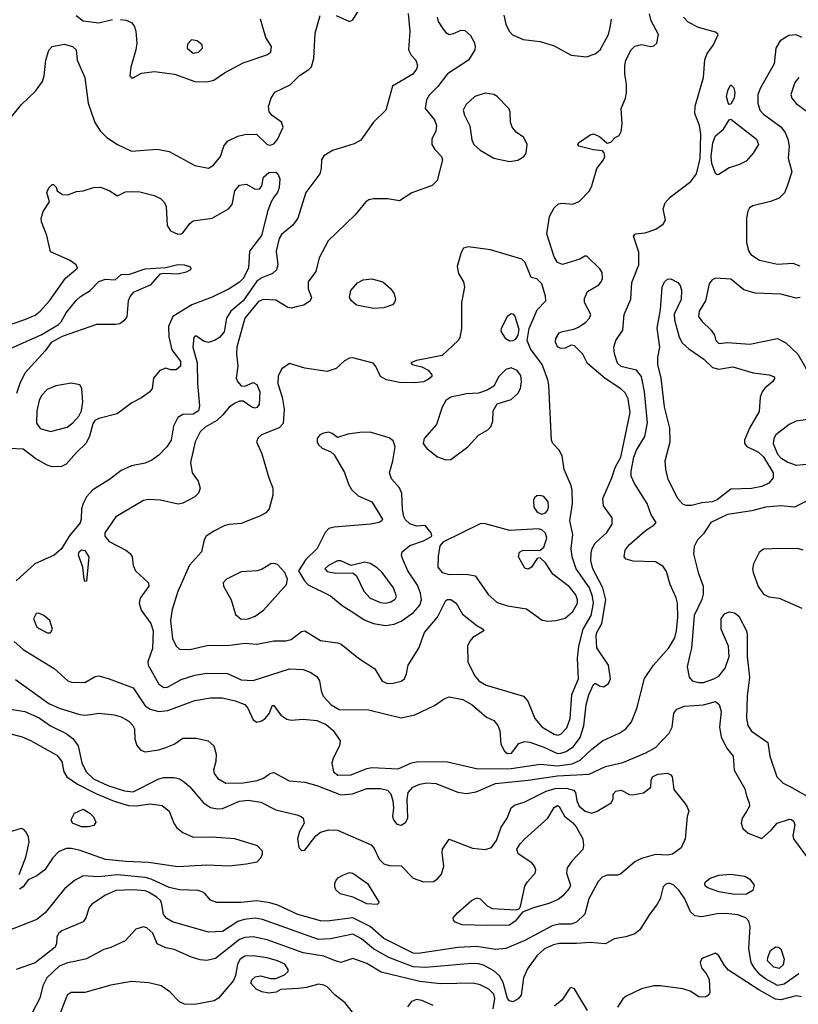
# Model space of a CAD drawing. Extents: x 1173029 to 1307123, y 522559 to 678521.
# Tile 273 of 623: x 1244785 to 1249317, y 607092 to 612821. Entities that reach past the tile are written whole.
import ezdxf

# ---------------------------------------------------------------- set-up
doc = ezdxf.new("R2010")
doc.units = 0

msp = doc.modelspace()

# ---------------------------------------------------------------- linework, layer by layer
at = {"layer": '0CON10XD'}
for points in [[(1247046.5, 612856.5), (1247055.4, 612754.6), (1247048, 612645), (1247064.2, 612614.2), (1247091.2, 612585), (1247100, 612555), (1247095, 612533.3), (1247073.3, 612505), (1246955.7, 612434.3), (1246915.4, 612294.6), (1246845, 612224.2), (1246770.5, 612119.5), (1246732.2, 612097.8), (1246605, 612060.4), (1246555, 612028.9), (1246541.5, 612005), (1246540.5, 611955), (1246532.7, 611925), (1246450, 611815), (1246403.4, 611666.6), (1246374, 611626), (1246309.4, 611570.6), (1246295, 611548.8), (1246278.8, 611475), (1246287.8, 611395), (1246280.4, 611365), (1246256.6, 611343.4), (1246195, 611319.1), (1246165, 611299.3), (1246085.2, 611185), (1246014.7, 611125), (1245988.9, 611085), (1245975.3, 611004.7), (1245947.4, 610972.6), (1245923.6, 610956.4), (1245885, 610943.1), (1245855, 610950), (1245815, 610978.8), (1245805, 610980), (1245798.8, 610971.2), (1245792.5, 610915), (1245818.2, 610825), (1245820.4, 610705), (1245832.1, 610575), (1245825.5, 610545), (1245795, 610525.4), (1245735, 610524.4), (1245705, 610505.7), (1245680.4, 610455), (1245667.1, 610375), (1245641.2, 610335), (1245595, 610287.5), (1245555, 610257.5), (1245515, 610240), (1245435, 610225.6), (1245375, 610197.1), (1245307.5, 610145), (1245210.6, 610085), (1245175, 610044.2), (1245154.6, 610005), (1245145.4, 609975), (1245143.8, 609915), (1245137.3, 609892.7), (1245072.2, 609815), (1245028.1, 609741.9), (1244985, 609704.4), (1244874, 609655), (1244764.2, 609555)], [(1245823.6, 610135), (1245836.1, 610095), (1245825, 610065.6), (1245805, 610044.6), (1245735, 610007.5), (1245708, 610002), (1245604.7, 610024.7), (1245535, 610028.8), (1245505, 610022.7), (1245345, 609927.5), (1245280, 609835), (1245280.5, 609815), (1245306.7, 609785), (1245402.9, 609735), (1245427.8, 609715), (1245439.5, 609695), (1245446.5, 609645), (1245458.5, 609615), (1245535.7, 609545), (1245537.5, 609525), (1245485.8, 609455), (1245480.8, 609425), (1245492.9, 609385), (1245548.3, 609308.3), (1245562.9, 609265), (1245557.4, 609162.6), (1245531.1, 609085), (1245533.3, 609065), (1245548.4, 609038.4), (1245595, 608954.3), (1245625, 608934.4), (1245645, 608937.5), (1245725, 608980.9), (1245805, 609006.2), (1245875, 609018.7), (1245995, 609017.5), (1246075, 608980.8), (1246145, 608976.9), (1246355, 609043.9), (1246435, 609039.2), (1246475, 609024), (1246515, 608998.8), (1246530, 608975), (1246538.9, 608915), (1246551.5, 608885), (1246597.8, 608835), (1246645, 608806.4), (1246815, 608805.7), (1247005, 608758.1), (1247085, 608775.6), (1247198.8, 608831.2), (1247255, 608868.9), (1247285, 608881.9), (1247365, 608865.6), (1247418, 608835), (1247501.7, 608761.7), (1247545, 608742.5), (1247568.8, 608715), (1247580, 608685), (1247585.9, 608605.9), (1247606.2, 608565), (1247625, 608550.6), (1247646.9, 608553.1), (1247690.4, 608609.6), (1247725, 608621.8), (1247755, 608616.9), (1247835, 608588.4), (1247915, 608552.1), (1247935, 608552.3), (1247965, 608562.8), (1248008.9, 608591.1), (1248046.7, 608645), (1248068.1, 608711.9), (1248081.9, 608835), (1248098, 608892), (1248125, 608953.3), (1248135, 608960), (1248160, 608945), (1248185, 608940), (1248211.7, 608958.3), (1248224.2, 608985), (1248212, 609065), (1248145, 609166.7), (1248140, 609235), (1248144.6, 609255), (1248173.2, 609306.8), (1248195.9, 609445), (1248178.3, 609515), (1248120.2, 609625), (1248109.5, 609675), (1248110.6, 609719.4), (1248117.5, 609745), (1248135, 609774.4), (1248202.4, 609837.6), (1248233.1, 609885), (1248232.8, 609922.8), (1248182.6, 609992.6), (1248178.5, 610035), (1248232.4, 610155), (1248251.6, 610215), (1248283.9, 610276.1), (1248338, 610535), (1248326.7, 610615), (1248309.7, 610649.7), (1248284, 610674), (1248192.6, 610732.6), (1248090.2, 610820.2), (1248063.3, 610875), (1248013.6, 610923.6), (1247995, 610927.5), (1247960.5, 610909.5), (1247935, 610907.5), (1247915, 610918), (1247903.3, 610945), (1247905, 610966.7), (1247925, 610998), (1247945, 611007.5), (1248010.5, 611019.5), (1248037.9, 611032.1), (1248079.3, 611060.7), (1248102, 611085), (1248109.2, 611105), (1248072.5, 611175), (1248071.7, 611198.3), (1248090.6, 611239.4), (1248155, 611278.8), (1248170, 611295), (1248177.5, 611315), (1248175, 611350), (1248162.3, 611372.3), (1248085.9, 611445.9), (1248074.1, 611445.9), (1248045, 611426.7), (1247945, 611397.5), (1247915, 611408.2), (1247895, 611441.1), (1247852.5, 611575), (1247869.1, 611675), (1247895, 611726), (1247920.7, 611749.3), (1247945, 611753.1), (1248005, 611748.6), (1248043.8, 611765), (1248102, 611825), (1248116, 611855), (1248144.1, 611955.9), (1248183.6, 612006.4), (1248190, 612025), (1248187, 612047), (1248177, 612057), (1248125, 612063.3), (1248040, 612085), (1248033.3, 612095), (1248036.7, 612105), (1248105, 612151.2), (1248125, 612156.2), (1248160.7, 612140.7), (1248205, 612102.5), (1248225, 612107.5), (1248250, 612135), (1248275, 612147.5), (1248285, 612170), (1248290.8, 612215), (1248286.7, 612305), (1248312, 612365), (1248317.5, 612395), (1248317.5, 612445), (1248307.1, 612505), (1248306.9, 612555), (1248313.5, 612585), (1248343.3, 612645), (1248365, 612666.9), (1248405, 612675.8), (1248455.8, 612664.2), (1248475, 612668.8), (1248493.3, 612685), (1248502.9, 612735), (1248461.1, 612815), (1248450.4, 612855)], [(1246627.5, 612845), (1246705, 612810), (1246725, 612820.8), (1246768.9, 612891.1)], [(1244703.8, 612215), (1244795, 612327.3), (1244877.3, 612405), (1244918.9, 612461.1), (1244928.5, 612495), (1244936.5, 612585), (1244955.6, 612644.4), (1244975, 612665.8), (1245045, 612678.1), (1245093.3, 612665), (1245113.3, 612645), (1245118.8, 612585), (1245164.3, 612485), (1245184, 612335), (1245222.1, 612222.1), (1245253.8, 612175), (1245293.3, 612135), (1245354.6, 612094.6), (1245435, 612055.6), (1245585, 612068.5), (1245655, 612053.8), (1245805, 611973.3), (1245885, 611956.2), (1245913.3, 611975), (1245953.3, 612025), (1245974, 612085), (1245995, 612113.8), (1246055, 612144.2), (1246095, 612152.9), (1246164.2, 612154.2), (1246225, 612094.4), (1246245, 612090.5), (1246265, 612097.8), (1246285, 612124.2), (1246318.6, 612195), (1246308, 612225), (1246253.8, 612263.8), (1246238.1, 612285), (1246233.3, 612315), (1246248.1, 612365), (1246270.9, 612399.1), (1246358.9, 612441.1), (1246414.4, 612495.6), (1246468.7, 612531.3), (1246482.8, 612547.2), (1246498.1, 612595), (1246505, 612742.5), (1246534.4, 612845)], [(1245114.4, 612845), (1245155, 612814), (1245245, 612802), (1245325, 612821.2)], [(1245372.4, 612822.4), (1245405, 612818.6), (1245435, 612804), (1245450.8, 612785), (1245461.9, 612755), (1245466.9, 612685), (1245461.9, 612645), (1245432, 612545), (1245426.7, 612495), (1245435, 612483.3), (1245445, 612483.3), (1245495, 612510), (1245570.3, 612520.3), (1245686.7, 612505), (1245805, 612460.6), (1245875, 612459.4), (1245915, 612470), (1245977.7, 612512.3), (1246085, 612570.5), (1246224.3, 612615.7), (1246247.3, 612632.7), (1246250, 612665), (1246217.2, 612717.2), (1246187.1, 612825)], [(1247214.4, 612835), (1247221.1, 612811.1), (1247250, 612765), (1247265, 612747.1), (1247285, 612735.7), (1247309.7, 612740.3), (1247355, 612760.8), (1247375, 612757.5), (1247409.3, 612729.3), (1247430.3, 612690.3), (1247436.9, 612665), (1247434.2, 612645), (1247397.5, 612585), (1247274.8, 612505.2), (1247218.6, 612431.4), (1247167.6, 612382.4), (1247153.3, 612355), (1247145.6, 612305), (1247199.2, 612239.2), (1247210.3, 612205), (1247206.7, 612175), (1247184.7, 612125), (1247184.7, 612095), (1247200.5, 612065), (1247240.6, 612025), (1247245.6, 612005), (1247214, 611885), (1247185, 611855.8), (1247066.8, 611813.2), (1246995, 611766.4), (1246925, 611778.2), (1246845, 611779.1), (1246817.2, 611772.8), (1246799.2, 611760.8), (1246737.8, 611685), (1246580, 611535), (1246528, 611435), (1246508, 611355), (1246464, 611295), (1246464, 611255), (1246483.3, 611205), (1246476.7, 611185), (1246439.1, 611160.9), (1246401.7, 611151.7), (1246365, 611142.9), (1246345.7, 611145.7), (1246275, 611188.9), (1246205, 611193.8), (1246175, 611181.8), (1246094.6, 611085), (1246048.9, 610915), (1246046.4, 610876.4), (1246054.5, 610805), (1246045.7, 610735), (1246052.5, 610715), (1246075, 610690), (1246095, 610688), (1246145, 610710), (1246165, 610698), (1246182.1, 610655), (1246178, 610582), (1246166, 610565), (1246155, 610561.4), (1246136.8, 610566.8), (1246085, 610600.8), (1246065, 610600.8), (1246035, 610588.6), (1246003.9, 610566.1), (1245968.3, 610521.7), (1245931.9, 610488.1), (1245865, 610449.4), (1245836.3, 610423.7), (1245805.8, 610365), (1245780, 610245), (1245789.4, 610185), (1245823.6, 610135)], [(1247603.5, 612846.5), (1247615.4, 612795.4), (1247634.7, 612754.7), (1247653.9, 612733.9), (1247715, 612705.6), (1247815, 612694.2), (1247895, 612669.4), (1247994.7, 612614.7), (1248084.7, 612605.3), (1248135, 612621.8), (1248163.8, 612646.2), (1248211.2, 612735), (1248222.1, 612775), (1248229.5, 612825)], [(1248717, 612317), (1248765.6, 612485.6), (1248772, 612588), (1248786.5, 612623.5), (1248823.8, 612675), (1248850, 612735), (1248835, 612748.8), (1248735, 612775.5), (1248675, 612807.5), (1248647.8, 612835)], [(1245795, 612626.4), (1245825, 612631.5), (1245849.4, 612655), (1245846.9, 612675), (1245818.8, 612698.8), (1245785, 612702.9), (1245761.1, 612678.9), (1245760.6, 612655), (1245795, 612626.4)], [(1249336.7, 612716.7), (1249305, 612733.3), (1249260.9, 612729.1), (1249211.5, 612698.5), (1249186.2, 612655), (1249176.9, 612565), (1249096.2, 612423.8), (1249082.2, 612385), (1249081.3, 612335), (1249092.5, 612295), (1249115, 612271.1), (1249215, 612197.1), (1249239.6, 612165), (1249256.8, 612125), (1249262.9, 612085), (1249257.1, 612015), (1249278.6, 611935), (1249252.9, 611852.9), (1249235.8, 611814.2), (1249205, 611782.7), (1249155, 611762.9), (1249051.5, 611738.5), (1249032.9, 611727.1), (1249022.8, 611707.2), (1249014.7, 611665.3), (1249016, 611525), (1249027, 611477), (1249040, 611455), (1249091.9, 611421.9), (1249195, 611398.4), (1249285, 611404.6), (1249325, 611388.1)], [(1249320.8, 612485), (1249295.7, 612455), (1249272.9, 612385), (1249279.2, 612365), (1249305, 612333.8), (1249371.2, 612285)], [(1248915, 612327.5), (1248907.7, 612337.7), (1248898.5, 612375), (1248907.8, 612415), (1248925, 612441.2), (1248942.5, 612425), (1248947.3, 612395), (1248944.4, 612365), (1248925, 612330), (1248915, 612327.5)], [(1247635, 611995.7), (1247685, 612004), (1247720, 612025), (1247733.3, 612045), (1247738, 612095), (1247718.8, 612135), (1247675, 612166.2), (1247652, 612195), (1247642.5, 612225), (1247640, 612285), (1247632, 612305), (1247565, 612374), (1247545, 612385.8), (1247495, 612392.9), (1247435, 612374.3), (1247381.4, 612325), (1247366.9, 612295), (1247373.1, 612265), (1247405.9, 612204.1), (1247417.3, 612122.7), (1247428.1, 612095), (1247465, 612062.2), (1247545, 612014.4), (1247635, 611995.7)], [(1244752.7, 609202.7), (1244805, 609157.3), (1244985, 609045.6), (1245065, 608974.5), (1245086.3, 608966.3), (1245165, 608964.4), (1245225, 608998.6), (1245245, 609002.9), (1245305, 608985.6), (1245445, 608933.2), (1245515, 608829.2), (1245545, 608810), (1245595, 608796), (1245648.2, 608801.8), (1245805, 608860), (1245895, 608874.6), (1245964.6, 608874.6), (1246038.5, 608858.5), (1246095, 608835.6), (1246113.3, 608815), (1246145, 608748), (1246165, 608734.3), (1246195, 608741.4), (1246215, 608756), (1246240, 608785), (1246255, 608830), (1246265, 608830), (1246306, 608775), (1246340.3, 608750.3), (1246365, 608744.4), (1246435, 608751.8), (1246515, 608744.1), (1246569.7, 608719.7), (1246610.5, 608685), (1246649.6, 608625), (1246647.3, 608595), (1246609.4, 608525), (1246602.2, 608495), (1246611.1, 608445), (1246636.7, 608425), (1246715, 608426.9), (1246805, 608463.5), (1246835, 608469.5), (1246987.8, 608462.2), (1247065, 608496.2), (1247105, 608503.8), (1247275, 608502.1), (1247451.1, 608461.1), (1247645, 608464.2), (1247815, 608488.8), (1247915, 608480), (1247999.8, 608490.2), (1248047.6, 608512.4), (1248115, 608576), (1248177.8, 608625), (1248278, 608672), (1248313.1, 608695), (1248345.6, 608735), (1248376.9, 608813.1), (1248421.7, 608988.3), (1248474.7, 609065.3), (1248563.4, 609166.6), (1248598.6, 609225), (1248608.5, 609265), (1248615.5, 609345), (1248613.8, 609425), (1248606.5, 609456.5), (1248570.8, 609535), (1248550.2, 609610.2), (1248529.6, 609639.6), (1248485, 609665.6), (1248355, 609670), (1248315, 609681.2), (1248303.8, 609695), (1248309.2, 609735), (1248332.9, 609765), (1248425, 609846.7), (1248478.8, 609881.2), (1248488.8, 609895), (1248460.9, 609940.9), (1248436.7, 610005), (1248362.7, 610122.7), (1248344.7, 610165), (1248343.8, 610195), (1248359.4, 610275), (1248375, 610315.5), (1248423.3, 610396.7), (1248438.7, 610475), (1248422.1, 610655), (1248405, 610744.3), (1248375, 610782.5), (1248324.1, 610794.1), (1248285, 610802.5), (1248265, 610822.5), (1248246.6, 610876.6), (1248242.4, 610915), (1248254.8, 610955.2), (1248295.6, 611015), (1248302.5, 611105), (1248342.5, 611195), (1248347.8, 611292.2), (1248389.5, 611395), (1248388.3, 611468.3), (1248358.3, 611561.7), (1248370, 611575), (1248425, 611581.2), (1248487.3, 611602.7), (1248529.5, 611630.5), (1248543.8, 611655), (1248531.1, 611721.1), (1248542.2, 611755), (1248571.9, 611788.1), (1248690.7, 611879.3), (1248723.8, 611925), (1248745, 612012.5), (1248749.3, 612155), (1248742.7, 612205), (1248715.4, 612275.4), (1248717, 612317)], [(1248845, 611918.1), (1248835, 611925.7), (1248814, 611984), (1248809.6, 612025), (1248818.8, 612105), (1248835, 612145.4), (1248881.4, 612185), (1248915, 612237.5), (1248925, 612242.5), (1249074, 612125), (1249084.3, 612095), (1249055, 612044.2), (1249012.6, 611997.4), (1248975, 611978.2), (1248915, 611959.6), (1248855, 611920.6), (1248845, 611918.1)], [(1244615, 611008.8), (1244815, 611075.8), (1244875, 611101.6), (1244904.6, 611125), (1244959.6, 611185), (1245052.5, 611317.5), (1245121.2, 611375), (1245114.2, 611394.2), (1245075, 611422), (1244965, 611470), (1244943.8, 611565), (1244911.9, 611645), (1244910, 611665), (1244922.5, 611705), (1244959.3, 611760.7), (1244943.8, 611815), (1244955, 611842.5), (1244975, 611862.5), (1244981.7, 611861.7), (1244997, 611847), (1245002.5, 611825), (1245035, 611803.8), (1245065, 611801.2), (1245115, 611820.8), (1245155.5, 611824.5), (1245215, 611844.2), (1245255, 611845.7), (1245305, 611828), (1245355, 611796.7), (1245401.2, 611818.8), (1245435, 611821.9), (1245485, 611818.6), (1245568.8, 611798.8), (1245605, 611781.2), (1245628.3, 611758.3), (1245637.1, 611735), (1245642.7, 611622.7), (1245662.1, 611592.1), (1245705, 611572.5), (1245725, 611574.3), (1245737.4, 611582.6), (1245774.5, 611635.5), (1245795, 611650.8), (1245905, 611666.4), (1245999.9, 611720.1), (1246022.2, 611745), (1246036.5, 611825), (1246065, 611857.3), (1246105, 611864.4), (1246155, 611835.8), (1246182.5, 611837.5), (1246194, 611855), (1246204.2, 611905), (1246235, 611932.2), (1246275, 611934.2), (1246287.1, 611925), (1246298.9, 611895), (1246295.6, 611845), (1246285, 611816.2), (1246265, 611788), (1246248.2, 611761.8), (1246229, 611711), (1246192.6, 611565), (1246123, 611475), (1246116.9, 611375), (1246085.8, 611315), (1246065, 611293.1), (1246004.7, 611255.3), (1245905, 611206.2), (1245787.9, 611162.1), (1245676.9, 611093.1), (1245650.8, 611035), (1245652.7, 610975), (1245670.5, 610900.5), (1245721.8, 610835), (1245720.8, 610805), (1245695, 610784.5), (1245665, 610784.4), (1245635, 610794), (1245600.9, 610779.1), (1245564, 610735), (1245556.2, 610675), (1245543.3, 610655), (1245495, 610620.6), (1245438, 610592), (1245352.2, 610527.8), (1245245, 610500.4), (1245222, 610488), (1245210.6, 610469.4), (1245192, 610398), (1245172.1, 610357.9), (1245115, 610303.3), (1245055, 610234), (1245029.3, 610220.7), (1244975, 610220), (1244945, 610229.3), (1244879.4, 610265), (1244805, 610322.9), (1244725, 610325.6)], [(1247915, 608657.6), (1247935, 608663.2), (1247969, 608701), (1247989.6, 608755), (1247999.2, 608895), (1248037, 608985), (1248032.4, 609105), (1248038.7, 609175), (1248064.7, 609275.3), (1248110.8, 609355), (1248124.1, 609425), (1248119.8, 609465), (1248101, 609515), (1248024.7, 609625), (1248000.3, 609695), (1247994.7, 609745), (1248004.6, 609825), (1247987.9, 609905), (1248001.8, 610005), (1248000, 610085), (1247993.6, 610115), (1247955, 610203.3), (1247942.8, 610282.8), (1247925.9, 610315.9), (1247888.6, 610355), (1247880.6, 610375), (1247865.7, 610694.3), (1247858.1, 610725), (1247826.2, 610815), (1247757.7, 610905), (1247738.9, 610955), (1247749.5, 611025), (1247796.9, 611133.1), (1247847.1, 611185), (1247845, 611212.5), (1247824.2, 611285), (1247795, 611313.3), (1247761.7, 611321.7), (1247727.7, 611407.7), (1247707.7, 611427.7), (1247525, 611481.2), (1247395, 611498.6), (1247367.5, 611492.5), (1247355, 611466.7), (1247330.4, 611385), (1247339.1, 611345), (1247367.3, 611295), (1247373.5, 611265), (1247355.6, 611175), (1247355.8, 611025), (1247347.7, 610972.3), (1247336.7, 610955), (1247243.6, 610866.4), (1247095, 610838.8), (1247062.5, 610825), (1247070, 610815), (1247125, 610801.2), (1247161.7, 610781.7), (1247183.3, 610755), (1247183.3, 610745), (1247162.1, 610727.9), (1247135, 610714.5), (1247085, 610708.9), (1246995, 610710), (1246920, 610725), (1246884.2, 610745), (1246856.4, 610806.4), (1246841.5, 610821.5), (1246725, 610854.4), (1246705, 610852.5), (1246675, 610836), (1246627.9, 610792.1), (1246575, 610774.5), (1246445, 610792.5), (1246355, 610820.8), (1246311.2, 610788.8), (1246290.4, 610749.6), (1246287.8, 610705), (1246312, 610625), (1246324.2, 610555), (1246318.2, 610471.8), (1246294.6, 610445.4), (1246192.5, 610405), (1246172.4, 610387.6), (1246164.4, 610365), (1246193.8, 610295), (1246234.7, 610154.7), (1246258.6, 610095), (1246257.8, 610055), (1246236.7, 609975), (1246218.1, 609951.9), (1246186.6, 609933.4), (1246075, 609888.6), (1246005, 609883.5), (1245975, 609875.5), (1245914.2, 609845.8), (1245870, 609815), (1245858.6, 609795), (1245842.9, 609725), (1245772.7, 609647.3), (1245705.8, 609494.2), (1245671.7, 609388.3), (1245663.8, 609325), (1245675, 609221.2), (1245695.3, 609175.3), (1245715, 609158.5), (1245775, 609157.3), (1245885, 609181.1), (1245995, 609179.6), (1246095, 609193.2), (1246165, 609188.2), (1246265, 609207.3), (1246335, 609206.4), (1246365, 609215.5), (1246425, 609261.1), (1246445, 609264.5), (1246535, 609208.7), (1246635, 609195.4), (1246656.6, 609186.6), (1246757.5, 609105), (1246853, 609043), (1246895, 608972.1), (1246925, 608959.3), (1246959.1, 608960.9), (1247005, 608971.8), (1247024.5, 608985.5), (1247037.1, 609015), (1247045.7, 609065), (1247108.8, 609165), (1247140.5, 609255), (1247216.1, 609343.9), (1247265, 609440.8), (1247275, 609448.1), (1247295, 609447.8), (1247325.7, 609425), (1247362.4, 609362.4), (1247445.9, 609295.9), (1247482.5, 609275), (1247487.5, 609265), (1247423.4, 609226.6), (1247404.3, 609205), (1247392.2, 609175), (1247393.5, 609085), (1247431.5, 609005), (1247457.3, 608975), (1247499.3, 608949.3), (1247717.5, 608885), (1247742.5, 608855), (1247783.1, 608755), (1247825, 608706.2), (1247895, 608663.3), (1247915, 608657.6)], [(1244715, 610900.4), (1244915, 610989.2), (1245011.9, 611048.1), (1245026.9, 611063.1), (1245055, 611114.4), (1245113, 611187), (1245139.2, 611210.8), (1245194.5, 611245), (1245245, 611297.5), (1245285, 611311.4), (1245341.7, 611308.3), (1245375, 611337.5), (1245425, 611340), (1245515, 611371.4), (1245635, 611378.6), (1245705, 611396.2), (1245742.5, 611395), (1245774.2, 611384.2), (1245781.2, 611375), (1245778.8, 611365), (1245755, 611351.4), (1245705, 611340), (1245625, 611344), (1245600.5, 611339.5), (1245545, 611277.1), (1245445.6, 611234.4), (1245427.3, 611212.7), (1245415.8, 611185), (1245407.9, 611092.1), (1245390.9, 611069.1), (1245367.9, 611052.1), (1245343, 611047), (1245232.3, 611047.7), (1245032.4, 610977.6), (1244967.7, 610942.3), (1244933.8, 610895), (1244815, 610764.2), (1244786.2, 610705), (1244766, 610645)], [(1246845, 611140), (1246745, 611160.8), (1246716.2, 611185), (1246704.2, 611204.2), (1246712, 611245), (1246750.6, 611289.4), (1246785, 611307.9), (1246835, 611312.3), (1246898.6, 611295), (1246945.7, 611255.7), (1246963.8, 611225), (1246972.1, 611195), (1246967.3, 611175), (1246955, 611161.8), (1246905, 611143.5), (1246845, 611140)], [(1248695, 609994.5), (1248665, 609994.5), (1248645, 610001.5), (1248615, 610034.4), (1248560, 610145), (1248545.6, 610205), (1248541.5, 610255), (1248570.4, 610365), (1248569.4, 610445), (1248538.1, 610568.1), (1248517.7, 610735), (1248498.8, 610815), (1248499.3, 610855), (1248511.5, 610915), (1248494.5, 611025.5), (1248515.6, 611135), (1248523.5, 611265), (1248538.1, 611295), (1248555, 611310.6), (1248575, 611313.1), (1248615, 611292), (1248628.6, 611275), (1248636.3, 611246.3), (1248635, 611192.5), (1248595, 611106.7), (1248596.5, 611075), (1248622.8, 610972.8), (1248640.6, 610940.6), (1248679.4, 610905), (1248766.6, 610846.6), (1248817.3, 610797.3), (1248855, 610787.9), (1248935, 610800.6), (1249055, 610766.5), (1249147.5, 610755), (1249172.5, 610745), (1249180, 610735), (1249168.8, 610715), (1249122.4, 610677.6), (1249107.1, 610655), (1249095.7, 610625), (1249089.3, 610540.7), (1249032, 610445), (1249003.8, 610375), (1249003.8, 610355), (1249017.3, 610337.3), (1249085, 610304.4), (1249115, 610277.8), (1249170.9, 610185), (1249169.6, 610155), (1249145, 610123.5), (1249105, 610105.4), (1249043.7, 610093.7), (1248925, 610088.5), (1248845, 610026.4), (1248815, 610015.5), (1248755, 610010), (1248695, 609994.5)], [(1249327.5, 611205), (1249305, 611200), (1249215, 611223.8), (1249065, 611230.4), (1248998.9, 611248.9), (1248925, 611310.5), (1248835, 611316.2), (1248812.9, 611305), (1248797.8, 611285), (1248776.2, 611185), (1248739.6, 611125), (1248735, 611094.3), (1248755, 611066.4), (1248810.5, 611015), (1248828.1, 610985), (1248836, 610955), (1248855, 610936.2), (1248905, 610942.2), (1249035, 610933.1), (1249195, 610966.9), (1249245, 610941.1), (1249314.6, 610875), (1249393.2, 610735)], [(1247635, 610950.8), (1247615, 610964), (1247587.7, 611007.7), (1247589.2, 611025), (1247624.5, 611095), (1247645, 611111.4), (1247657.5, 611107.5), (1247667.1, 611095), (1247689.7, 611020.3), (1247684, 610985), (1247669.1, 610960.9), (1247655, 610952), (1247635, 610950.8)], [(1247265, 610259.7), (1247295, 610262), (1247392.5, 610335), (1247455.7, 610404.3), (1247510, 610435), (1247527.9, 610452.1), (1247539.2, 610485), (1247540, 610545), (1247563.8, 610585), (1247645, 610611.6), (1247683.8, 610645), (1247700, 610675), (1247706.7, 610715), (1247701.2, 610751.2), (1247679.7, 610779.7), (1247645, 610794.6), (1247615.2, 610784.8), (1247574.2, 610745.8), (1247545, 610688), (1247505.5, 610664.5), (1247455, 610648.6), (1247385, 610643.3), (1247295, 610625.4), (1247264.8, 610605.2), (1247243.8, 610566.2), (1247210.5, 610465), (1247140, 610385), (1247134.3, 610355), (1247154.3, 610325), (1247217.8, 610277.8), (1247265, 610259.7)], [(1244965, 610424.4), (1245060.6, 610449.4), (1245095, 610475.6), (1245130, 610515), (1245144.7, 610545.3), (1245153.6, 610595), (1245145.9, 610675.9), (1245136.1, 610696.1), (1245085, 610706.4), (1244995, 610691.3), (1244945, 610668.8), (1244912.5, 610635), (1244898.9, 610605), (1244885.8, 610545), (1244883.2, 610473.2), (1244905, 610442.5), (1244965, 610424.4)], [(1249385, 610497.5), (1249305, 610484.1), (1249263.6, 610466.4), (1249185.4, 610404.6), (1249173.5, 610385), (1249170.6, 610355), (1249195, 610293.3), (1249215, 610271.3), (1249255, 610245.9), (1249305, 610228.6), (1249386.6, 610236.6)], [(1246915, 609295.4), (1246965, 609303.8), (1247005, 609321.2), (1247077.7, 609372.3), (1247113.3, 609415), (1247122.8, 609445), (1247118.2, 609485), (1247100.3, 609530.3), (1247044.6, 609615), (1247012.5, 609685), (1247006.9, 609705), (1247011.4, 609725), (1247055, 609761.9), (1247135, 609789.2), (1247178.3, 609811.7), (1247183, 609817), (1247180, 609835), (1247145, 609877.5), (1247095, 609874.2), (1247056.8, 609886.8), (1247031.2, 609911.2), (1247021.2, 609931.2), (1247012.7, 609972.7), (1247009.2, 610065), (1246995, 610096.2), (1246950, 610150), (1246937.1, 610185), (1246957.1, 610255), (1246970, 610335), (1246959.7, 610369.7), (1246935, 610387.1), (1246825, 610420), (1246765, 610419.5), (1246695, 610408.9), (1246635, 610390), (1246603.6, 610413.6), (1246585, 610420), (1246553.9, 610416.1), (1246531.2, 610405), (1246516, 610385), (1246516, 610365), (1246525, 610346.7), (1246545, 610328.8), (1246596.1, 610306.1), (1246615, 610290), (1246675.8, 610185.8), (1246698, 610118), (1246716.6, 610086.6), (1246755, 610051.4), (1246835.5, 610015.5), (1246896.2, 609913.8), (1246893.3, 609905), (1246877.5, 609895), (1246827.5, 609885), (1246615, 609868.9), (1246585, 609860.6), (1246563, 609837), (1246517.5, 609745), (1246450.6, 609679.4), (1246408.8, 609615), (1246442.5, 609555), (1246463.4, 609533.4), (1246595, 609469.6), (1246662.7, 609412.7), (1246735, 609366.4), (1246789.6, 609329.6), (1246845, 609307.7), (1246915, 609295.4)], [(1247825, 609943.3), (1247845, 609951.9), (1247856.2, 609965), (1247863.8, 609985), (1247861.8, 610015), (1247835, 610046.7), (1247815, 610052.9), (1247795, 610050.8), (1247781.1, 610038.9), (1247775.8, 610025), (1247777.8, 609985), (1247796.1, 609956.1), (1247825, 609943.3)], [(1249395, 610035.5), (1249295, 609984.3), (1249215, 609991.5), (1249125, 609984.6), (1249046.7, 609963.3), (1248905, 609941.1), (1248806.9, 609895), (1248765, 609830), (1248730, 609795), (1248710.8, 609755), (1248707.3, 609712.7), (1248733.5, 609605), (1248762.5, 609525), (1248762.3, 609477.7), (1248755, 609447.5), (1248710.8, 609355), (1248694.5, 609165), (1248685.8, 609125.8), (1248670, 609055), (1248682, 608995), (1248700, 608975), (1248735, 608963.8), (1248765, 608964.7), (1248825.8, 608985), (1248855, 609002.1), (1248891.8, 609048.2), (1248914.5, 609115), (1248910.6, 609175), (1248867.1, 609275), (1248868.6, 609335), (1248886.6, 609363.4), (1248915, 609375.6), (1248945, 609370.6), (1248970.6, 609350.6), (1249015.8, 609265), (1249020, 609245), (1249020, 609115), (1249032.1, 608995), (1249020, 608885), (1249016.2, 608756.2), (1249022.1, 608715), (1249045, 608681.8), (1249139.2, 608615), (1249151.4, 608535), (1249192.3, 608415), (1249228.1, 608378.1), (1249274.7, 608354.7), (1249405, 608281.8)], [(1247859.5, 609320.5), (1247905, 609324.6), (1247960.6, 609339.4), (1248005, 609376.9), (1248030.9, 609425), (1248032.2, 609445), (1248022, 609475), (1247985, 609520.5), (1247888.1, 609595), (1247845, 609661.2), (1247815, 609690), (1247797.5, 609685), (1247763.9, 609636.1), (1247745, 609623.8), (1247725, 609630), (1247689.2, 609695), (1247695, 609723.3), (1247715, 609734.2), (1247813, 609733), (1247835, 609751.2), (1247852.5, 609805), (1247845, 609834), (1247825, 609851.9), (1247805, 609858.1), (1247638.3, 609848.3), (1247488.7, 609888.7), (1247465, 609887.1), (1247248.3, 609781.7), (1247231.2, 609758.8), (1247220.2, 609699.8), (1247219.1, 609635), (1247244.8, 609604.8), (1247285, 609591.9), (1247385, 609595.6), (1247435.9, 609585.9), (1247513.1, 609475), (1247565, 609430.4), (1247625, 609410.7), (1247735, 609393.2), (1247827, 609327), (1247859.5, 609320.5)], [(1245165, 609552.5), (1245160, 609565), (1245153.1, 609635), (1245126.9, 609705), (1245130.8, 609725), (1245145, 609737.1), (1245165, 609732.9), (1245187.5, 609695), (1245175, 609553.3), (1245165, 609552.5)], [(1249345, 609734.4), (1249315, 609743.8), (1249165, 609742.5), (1249115, 609740), (1249088.3, 609721.7), (1249055.4, 609655), (1249050, 609625), (1249053.6, 609605), (1249082.9, 609522.9), (1249115, 609477.8), (1249145, 609463.5), (1249205.3, 609455.3), (1249337.2, 609397.2)], [(1246073.6, 609333.6), (1246115, 609334.6), (1246155, 609349.5), (1246203.3, 609385), (1246337.5, 609535), (1246344, 609565), (1246328, 609605), (1246285, 609650), (1246265, 609656.2), (1246246.1, 609653.9), (1246196.8, 609623.2), (1246166.6, 609613.4), (1246075, 609607.9), (1245988, 609565), (1245969.2, 609545), (1245971.4, 609525), (1246016.4, 609445), (1246040.5, 609360.5), (1246073.6, 609333.6)], [(1246915, 609426.2), (1246945, 609433.8), (1246969.8, 609450.2), (1246977.8, 609465), (1246961.1, 609515), (1246895, 609604.3), (1246865, 609631.9), (1246825, 609656.9), (1246794.5, 609665.5), (1246715, 609645.8), (1246655, 609671.9), (1246635, 609672.5), (1246582.5, 609645), (1246560.8, 609625), (1246575, 609610.5), (1246625, 609600), (1246725, 609602.5), (1246744.5, 609584.5), (1246788.5, 609495), (1246825.7, 609455), (1246885, 609429.2), (1246915, 609426.2)], [(1244965, 609252.9), (1244975.5, 609275.5), (1244960, 609325), (1244926.2, 609355), (1244895, 609367.8), (1244880.8, 609365), (1244864.6, 609335), (1244885, 609286.2), (1244945, 609253.1), (1244965, 609252.9)], [(1244761.2, 608981.2), (1244955, 608842.4), (1245015, 608815.4), (1245135, 608778.8), (1245165, 608773.5), (1245198.9, 608778.9), (1245245, 608786.2), (1245335, 608775.5), (1245375.4, 608765.4), (1245419.8, 608739.8), (1245444.4, 608715), (1245453.5, 608695), (1245455.5, 608634.5), (1245467.3, 608597.3), (1245490.9, 608570.9), (1245515, 608560.9), (1245595, 608572.7), (1245635, 608585.3), (1245684, 608606), (1245735, 608640), (1245815, 608640.6), (1245882, 608625), (1245914.3, 608595), (1245928, 608548), (1245927.1, 608505), (1245913.5, 608455), (1245916.5, 608435), (1245938.1, 608405), (1245985, 608378.9), (1246085, 608381.2), (1246166.7, 608395), (1246205, 608407.5), (1246245, 608436), (1246265, 608440), (1246353, 608393), (1246445, 608383.5), (1246514.3, 608364.3), (1246655, 608310.5), (1246722.8, 608317.2), (1246805, 608347.6), (1246885, 608347.1), (1246925, 608336.9), (1246945, 608316.2), (1246956.7, 608275), (1246960.5, 608235), (1246955.5, 608185), (1246960.5, 608165), (1246980.5, 608140.5), (1247005, 608134.6), (1247030.5, 608149.5), (1247044.5, 608175), (1247039.5, 608285), (1247046.5, 608325), (1247073.1, 608355), (1247115, 608372), (1247155, 608379.7), (1247207.6, 608377.6), (1247335, 608326.2), (1247385, 608318.2), (1247441.4, 608328.6), (1247555, 608377.5), (1247744.8, 608395.2), (1247915, 608421.5), (1248099.8, 608430.2), (1248195, 608476.4), (1248295, 608498.5), (1248430, 608555), (1248485, 608586.9), (1248565, 608668.6), (1248582.7, 608705), (1248591.9, 608785), (1248610.2, 608809.8), (1248652.9, 608827.1), (1248765, 608834.6), (1248835, 608853.1), (1248856.1, 608836.1), (1248867.3, 608795), (1248857.3, 608705), (1248868.7, 608648.7), (1248898, 608585), (1248938, 608535), (1248944, 608455), (1249006.2, 608346.2), (1249014.4, 608305), (1249030.8, 608265), (1249032, 608245), (1249015.7, 608214.3), (1248989.2, 608175), (1248984, 608145), (1248994.3, 608114.3), (1249025, 608088), (1249105, 608057.5), (1249158.8, 608105), (1249193.4, 608146.6), (1249265, 608168.8), (1249277.3, 608167.3), (1249290, 608155), (1249296, 608135), (1249284, 608075), (1249288.6, 608055), (1249370, 607945)], [(1244695, 608815.3), (1244814.6, 608795.4), (1244899, 608759), (1244965, 608711.8), (1245055, 608667.7), (1245095, 608639.1), (1245125.2, 608595.2), (1245147, 608497), (1245172.2, 608445), (1245215, 608403.5), (1245297.5, 608365), (1245395, 608334.4), (1245445, 608328.3), (1245595, 608403.9), (1245625, 608410.8), (1245685, 608411.8), (1245715, 608404.5), (1245745, 608384.5), (1245776.4, 608356.4), (1245855, 608264.4), (1245895, 608236.5), (1245935, 608229.6), (1245965, 608231.5), (1246065, 608274.7), (1246115, 608280), (1246188.5, 608268.5), (1246275, 608223.5), (1246397.5, 608195), (1246423.3, 608185), (1246434.1, 608174.1), (1246440, 608145), (1246413.4, 608096.6), (1246401.4, 608055), (1246409.2, 608005), (1246425, 607986), (1246445, 607988), (1246508.7, 608071.3), (1246536.5, 608093.5), (1246583.8, 608106.2), (1246635, 608105.4), (1246830.2, 608020.2), (1246848.8, 607998.8), (1246877.3, 607937.3), (1246905, 607908.8), (1246935, 607899.1), (1247005, 607898.2), (1247076.2, 607826.2), (1247134.5, 607804.5), (1247192.8, 607807.2), (1247215, 607820.6), (1247241.1, 607848.9), (1247254.5, 607895), (1247243.1, 607975), (1247245.6, 607994.4), (1247285, 608052.5), (1247420.3, 608000.3), (1247495, 607992.9), (1247532, 608005), (1247560, 608045), (1247587.3, 608122.7), (1247622.9, 608175), (1247645, 608236), (1247665, 608250), (1247725, 608269.2), (1247848.5, 608331.5), (1247901.8, 608348.2), (1247965, 608349.6), (1248008.4, 608338.4), (1248020.5, 608325), (1248026.9, 608275), (1248042.1, 608245), (1248076.9, 608215), (1248115, 608204), (1248145.6, 608215), (1248226.7, 608265), (1248240, 608285), (1248240, 608315), (1248255, 608331.2), (1248285, 608336.9), (1248333.5, 608313.5), (1248351.1, 608311.1), (1248415, 608323.3), (1248458, 608355), (1248460, 608395), (1248468.8, 608415), (1248499.8, 608430.2), (1248555, 608436.7), (1248575, 608427.5), (1248582.9, 608415), (1248591.7, 608341.7), (1248653.5, 608263.5), (1248668.8, 608245), (1248678.8, 608215), (1248669.2, 608185), (1248658.5, 608055), (1248635, 608002), (1248584.1, 607965.9), (1248555, 607960), (1248485, 607964.3), (1248405, 607941.1), (1248365, 607920.5), (1248281.3, 607848.7), (1248265, 607842.9), (1248205, 607842.7), (1248175, 607831.1), (1248152.9, 607807.1), (1248098.2, 607705), (1248075, 607615.8), (1248025, 607569.5), (1247995, 607558.5), (1247925, 607558.7), (1247885, 607548), (1247725, 607463.1), (1247615, 607416.6), (1247555, 607410), (1247445, 607428.8), (1247335, 607422.3), (1247105, 607387.4), (1247075, 607388.7), (1246905, 607474.8), (1246825, 607545.2), (1246725, 607595.2), (1246575, 607575.9), (1246535, 607577.3), (1246404.2, 607615), (1246287.8, 607667.8), (1246242, 607682), (1246165, 607694.2), (1246075, 607684.1), (1245933.3, 607683.3), (1245895, 607697.1), (1245864.6, 607734.6), (1245847.1, 607747.1), (1245823.4, 607753.4), (1245715, 607757.3), (1245655, 607771.6), (1245550.2, 607820.2), (1245515, 607830.5), (1245355, 607844.8), (1245243, 607833), (1245155, 607839.4), (1245105, 607811.9), (1245046.3, 607763.7), (1244932.5, 607625), (1244885, 607585.4), (1244706.2, 607515)], [(1244704.2, 608674.2), (1244798.8, 608648.8), (1244847.2, 608627.2), (1245002, 608542), (1245031.1, 608505), (1245042.2, 608445), (1245060.5, 608415), (1245122.1, 608372.1), (1245227.7, 608317.7), (1245335, 608274.8), (1245419, 608249), (1245465, 608247.3), (1245545, 608258.4), (1245615, 608248.9), (1245655.4, 608215.4), (1245681.5, 608145), (1245698.9, 608118.9), (1245735, 608092.5), (1245795, 608064.4), (1245905, 608067.1), (1246035, 608057.5), (1246166.8, 608016.8), (1246195.6, 607985), (1246196.7, 607965), (1246188.6, 607945), (1246165, 607918.6), (1246105, 607906.5), (1246004.5, 607895.5), (1245875, 607900.9), (1245705, 607891.5), (1245535, 607917.8), (1245405, 607922), (1245285.2, 607935.2), (1245136.6, 607986.6), (1245087.6, 607997.6), (1245055, 607997.5), (1245011.1, 607978.9), (1244978.6, 607945), (1244930.8, 607875), (1244885, 607838.6), (1244834.2, 607815.8), (1244805.5, 607774.5), (1244785, 607761.2)], [(1245185, 608124.4), (1245145, 608124.4), (1245093.3, 608145), (1245083.9, 608166.1), (1245103.3, 608205), (1245155, 608227.1), (1245193.8, 608205), (1245215, 608183.3), (1245227.7, 608152.3), (1245217, 608133), (1245185, 608124.4)], [(1247505, 607549.5), (1247360, 607555), (1247319.7, 607569.7), (1247310.5, 607580.5), (1247308.8, 607595), (1247332.5, 607625), (1247415, 607696), (1247445, 607712), (1247465, 607706), (1247505.7, 607665), (1247535, 607650), (1247675, 607642.5), (1247692, 607648), (1247699.7, 607660.3), (1247725, 607779.2), (1247740.4, 607805), (1247785.3, 607854.7), (1247788.8, 607875), (1247782.1, 607895), (1247765.2, 607915.2), (1247686.9, 607966.9), (1247679.4, 607995), (1247697.1, 608025), (1247725.5, 608055), (1247858.1, 608175), (1247895, 608236.7), (1247915, 608248.2), (1247925, 608243.3), (1247955.8, 608185.8), (1248005, 608147.9), (1248024.6, 608125), (1248062.7, 608055), (1248067.1, 608015), (1248063, 607993), (1247998.9, 607925), (1247970.6, 607885), (1247967.8, 607855), (1247990.5, 607785), (1247983.3, 607765), (1247947, 607723), (1247918.3, 607701.7), (1247865, 607677.9), (1247776.2, 607653.8), (1247712.3, 607627.7), (1247668.1, 607575), (1247635, 607552.7), (1247505, 607549.5)], [(1244783, 607847), (1244821.2, 607948.8), (1244840, 608035), (1244837.1, 608065), (1244823.2, 608093.2), (1244809.1, 608109.1), (1244794.1, 608114.1), (1244717.9, 608092.1)], [(1246865, 607673.3), (1246805, 607677.3), (1246726.2, 607716.2), (1246650, 607735), (1246625, 607758.8), (1246618.6, 607775), (1246618.6, 607795), (1246627.1, 607815), (1246640.2, 607829.8), (1246665, 607842.9), (1246705, 607858), (1246725, 607854.3), (1246810, 607795), (1246876.7, 607685), (1246865, 607673.3)], [(1248945, 607730.9), (1248855, 607746.5), (1248789.8, 607769.8), (1248775, 607781.2), (1248772, 607795), (1248776.2, 607805), (1248803.3, 607825), (1248855, 607843.1), (1248925, 607850), (1249005, 607837.8), (1249035, 607820.8), (1249059.4, 607785), (1249052, 607755), (1249015, 607733.3), (1248945, 607730.9)], [(1249320.7, 607269.3), (1249235, 607210), (1249195, 607200.4), (1249125, 607240.2), (1249095, 607264.3), (1249061.8, 607301.8), (1249042.3, 607335), (1249029.2, 607415), (1249037.1, 607545), (1249028.5, 607575), (1249011.4, 607595), (1248965, 607611.6), (1248895, 607619.5), (1248845, 607618.4), (1248755, 607601.3), (1248715, 607607.5), (1248689.2, 607629.2), (1248655.5, 607705), (1248622.9, 607755), (1248591.9, 607785), (1248565, 607795.9), (1248545, 607790.4), (1248530.4, 607775), (1248512.1, 607705), (1248496.2, 607673.8), (1248450, 607615), (1248394.3, 607525.7), (1248365, 607502.5), (1248312.5, 607485), (1248245, 607472.9), (1248195, 607444), (1248105, 607451.8), (1248025, 607444.7), (1247925, 607445.2), (1247891.8, 607438.2), (1247840, 607415), (1247795, 607373.5), (1247740.8, 607299.2), (1247717.3, 607245), (1247704.6, 607145), (1247686.7, 607123.3), (1247655, 607106.8), (1247635, 607111.8), (1247624.9, 607124.9), (1247599.6, 607219.6), (1247578, 607258), (1247545.7, 607285.7), (1247485, 607318.8), (1247455, 607327.3), (1247415, 607328.4), (1247146.1, 607306.1), (1247075, 607310), (1246934.6, 607364.6), (1246845, 607413.8), (1246775, 607472.9), (1246725, 607499.2), (1246595, 607472.2), (1246525, 607469.8), (1246199.2, 607585), (1246155, 607593.2), (1246091.2, 607585), (1246055, 607573.5), (1245965, 607514.6), (1245885, 607511.5), (1245675, 607572.2), (1245641.5, 607591.5), (1245622.1, 607615), (1245613.1, 607675), (1245603.9, 607695), (1245583.2, 607715), (1245535, 607744.8), (1245515, 607752.7), (1245445, 607758.8), (1245345, 607754.6), (1245285, 607726.9), (1245204.3, 607675), (1245189.5, 607655), (1245170.8, 607595), (1245155, 607571.5), (1245031.3, 607518.7), (1245012.9, 607505), (1245001.4, 607485), (1245000, 607445), (1244991.9, 607425), (1244875, 607333.9), (1244765, 607294.6)], [(1247541.1, 607065), (1247551.1, 607125), (1247545, 607151.5), (1247515, 607180), (1247465, 607205.9), (1247424.1, 607214.1), (1247235, 607210.5), (1247115, 607224.3), (1246889.3, 607279.3), (1246805, 607330), (1246725, 607358), (1246655, 607335.6), (1246617.1, 607347.1), (1246555, 607371.6), (1246435, 607390.7), (1246225, 607466.3), (1246145, 607484.8), (1246095, 607481.2), (1246065, 607468.6), (1245925, 607358.8), (1245875, 607347.3), (1245835, 607351.1), (1245785.4, 607365.4), (1245685, 607411.4), (1245635, 607421.4), (1245585, 607443.3), (1245559.4, 607505), (1245525, 607537.5), (1245505, 607542.2), (1245461.9, 607528.1), (1245398.3, 607461.7), (1245315, 607422.5), (1245275, 607411.4), (1245173.3, 607356.7), (1245113.7, 607343.7)], [(1249205, 607300.3), (1249175, 607308.4), (1249138.2, 607345), (1249138.9, 607365), (1249154.2, 607405), (1249185, 607426.4), (1249201.2, 607425), (1249215, 607414.2), (1249234.2, 607355), (1249228.1, 607321.9), (1249205, 607300.3)], [(1246735, 607029.5), (1246679.5, 607099.5), (1246620.5, 607145), (1246575, 607192.7), (1246555, 607203.8), (1246525, 607209.1), (1246455, 607190.4), (1246405, 607184.3), (1246305, 607177.5), (1246277, 607163), (1246235, 607157.5), (1246195, 607164), (1246160.9, 607180.9), (1246130, 607215), (1246136, 607235), (1246155, 607250.8), (1246186.8, 607256.8), (1246245, 607241.2), (1246275, 607241.2), (1246327.3, 607262.7), (1246347, 607283), (1246348, 607295), (1246327.5, 607325), (1246286, 607345), (1246225, 607361.6), (1246145, 607373.3), (1246095, 607372), (1246067.5, 607355), (1246052.6, 607325), (1246041.5, 607258.5), (1246029.7, 607230.3), (1245943.2, 607126.8), (1245917.6, 607112.4), (1245805, 607091.5), (1245745, 607093.3), (1245715, 607106), (1245659.2, 607165), (1245609.4, 607199.4), (1245536, 607216), (1245435, 607225.3), (1245316.6, 607203.4), (1245165, 607161.5), (1245085, 607161.4), (1245061.9, 607145), (1245005, 607000)], [(1249335.7, 607135.7), (1249305, 607141.2), (1249260.5, 607129.5), (1249215, 607117.5), (1249185, 607121), (1249086.6, 607176.6), (1248911.4, 607291.4), (1248887.9, 607317.9), (1248855, 607373.8), (1248835, 607390), (1248765, 607362.9), (1248754.3, 607355), (1248745.6, 607335), (1248752.9, 607305), (1248784.5, 607264.5), (1248798.1, 607235), (1248801.2, 607158.8), (1248794, 607145), (1248775, 607133.6), (1248738.8, 607135), (1248687.5, 607167.5), (1248645, 607182.7), (1248515, 607198.9), (1248475, 607198.5), (1248405, 607181.4), (1248315, 607139.2), (1248295.5, 607124.5), (1248265, 607076)], [(1245113.7, 607343.7), (1245063.6, 607333.6), (1245015, 607313.8), (1244942.3, 607245), (1244920.4, 607199.6), (1244901.5, 607128.5), (1244858, 607042)], [(1248090.8, 607055), (1248039.7, 607139.7), (1248015, 607181.2), (1247995, 607188.8), (1247987.5, 607185), (1247942.8, 607117.2), (1247898.3, 607081.7)], [(1247191.4, 607085), (1247125, 607113.8), (1247095, 607120), (1247065, 607109.1), (1247043, 607077)]]:
    msp.add_lwpolyline(points, dxfattribs=at)

doc.saveas('drawing.dxf')
